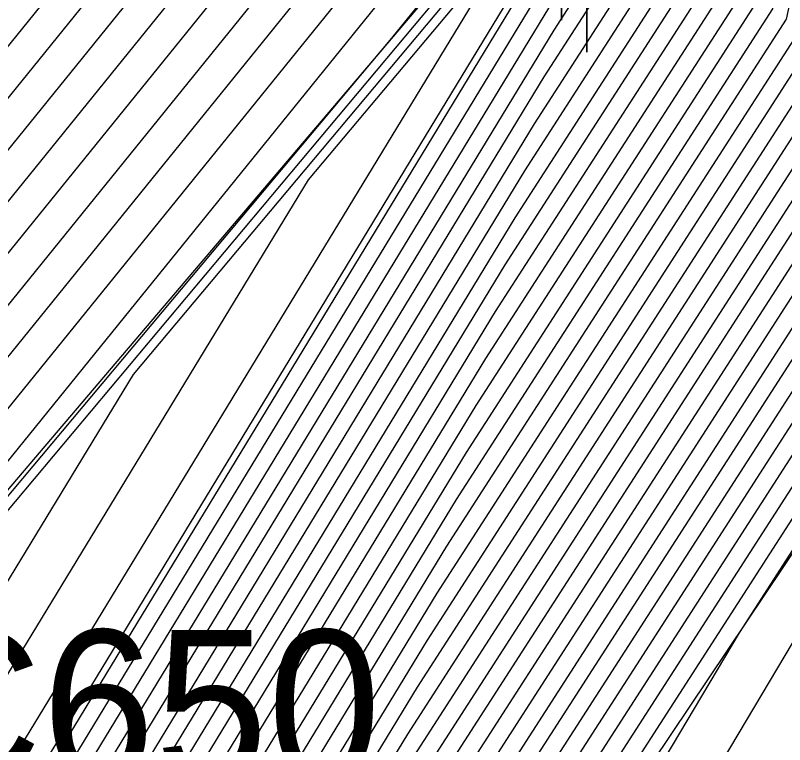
# Model space of a CAD drawing. Extents: x 2188792 to 2191981, y 386090 to 389710.
# Drawn here: x 2190414.79 to 2190427.45, y 388055.88 to 388067.89 of the extents above; entities that cross this region are included whole.
import ezdxf

# ---------------------------------------------------------------- set-up
doc = ezdxf.new("R2010")
doc.units = 0
for name, color, linetype in [('DTM Contours Major', 7, 'Continuous'), ('DTM Contours Minor', 7, 'Continuous'), ('Exist DTM Breakline', 7, 'Continuous'), ('Exist DTM Breakline Cogo Point CELL', 7, 'Continuous'), ('Exist DTM Breakline Underwater', 7, 'Continuous'), ('Exist DTM Breakline Underwater Cogo Number', 7, 'Continuous'), ('Exist DTM Breakline Underwater Cogo Point CELL', 7, 'Continuous')]:
    doc.layers.add(name, color=color, linetype=linetype)

msp = doc.modelspace()

# ---------------------------------------------------------------- linework, layer by layer
at = {"layer": 'DTM Contours Major'}
for points in [[(2190456.968, 388143.272), (2190452.843, 388136.612), (2190448.441, 388130.281), (2190451.372, 388127.134), (2190450.636, 388125.986), (2190446.734, 388119.054), (2190446.581, 388113.115), (2190446.646, 388109.553), (2190445.806, 388106.86), (2190443.995, 388100.056), (2190443.035, 388098.079), (2190442.897, 388090.083), (2190442.374, 388089.388), (2190441.35, 388088.053), (2190440.354, 388086.755), (2190433.538, 388071.769), (2190429.048, 388067.787), (2190428.836, 388066.808), (2190420.919, 388054.511)], [(2190475.942, 388141.574), (2190469.267, 388136.951), (2190469.167, 388136.423), (2190467.257, 388134.871), (2190454.89, 388124.991), (2190454.23, 388123.422), (2190451.318, 388118.249), (2190451.24, 388115.22), (2190451.353, 388109.076), (2190449.904, 388104.434), (2190448.689, 388099.868), (2190446.558, 388095.48), (2190446.462, 388089.92), (2190445.261, 388088.324), (2190442.908, 388085.257), (2190440.62, 388082.274), (2190435.719, 388071.5), (2190430.094, 388066.512), (2190429.974, 388065.957), (2190420.117, 388050.646)], [(2190474.8, 388139.139), (2190473.981, 388134.809), (2190458.312, 388122.073), (2190457.658, 388121.551), (2190456.016, 388117.647), (2190455.902, 388117.443), (2190455.899, 388117.324), (2190456.059, 388108.6), (2190454.002, 388102.007), (2190453.383, 388099.681), (2190450.081, 388092.881), (2190450.026, 388089.757), (2190448.148, 388087.26), (2190444.466, 388082.46), (2190440.885, 388077.793), (2190437.9, 388071.23), (2190431.14, 388065.236), (2190431.112, 388065.105), (2190419.316, 388046.782)], [(2190435.202, 388138.489), (2190434.959, 388136.235), (2190436.515, 388137.557), (2190436.689, 388136.94), (2190441.886, 388131.377), (2190446.32, 388126.618), (2190443.336, 388121.966), (2190442.151, 388119.859), (2190441.922, 388111.011), (2190441.94, 388110.029), (2190441.708, 388109.287), (2190440.149, 388103.43), (2190439.4, 388100.364), (2190439.225, 388091.696), (2190439.053, 388088.958), (2190431.357, 388072.039), (2190428.002, 388069.063), (2190427.699, 388067.66), (2190421.721, 388058.375), (2190415.758, 388048.564)], [(2190390.571, 388100.635), (2190400.954, 388104.132), (2190409.856, 388111.929), (2190409.852, 388111.956), (2190409.879, 388111.956), (2190409.915, 388111.97), (2190419.287, 388116.844), (2190426.763, 388127.168), (2190427.354, 388128.28), (2190435.764, 388135.426), (2190438.316, 388126.394), (2190438.117, 388125.95), (2190433.674, 388107.178), (2190432.375, 388101.76), (2190430.381, 388092.294), (2190429.486, 388078.052), (2190426.995, 388072.577), (2190425.91, 388071.614), (2190425.423, 388069.364), (2190423.324, 388066.104), (2190413.425, 388049.816)], [(2190391.476, 388096.928), (2190392.721, 388097.046), (2190401.504, 388100.003), (2190408.638, 388106.253), (2190413.954, 388108.694), (2190415.139, 388109.31), (2190427.94, 388126.987), (2190428.951, 388128.891), (2190435.389, 388134.36), (2190437.342, 388127.447), (2190436.757, 388126.139), (2190435.088, 388119.085), (2190430.975, 388101.927), (2190425.332, 388075.137), (2190424.875, 388072.827), (2190424.86, 388072.748), (2190424.662, 388071.956), (2190424.285, 388070.216), (2190424.126, 388069.969), (2190412.259, 388050.442)], [(2190435.125, 388126.31), (2190431.061, 388109.536), (2190427.977, 388103.038), (2190424.513, 388090.077), (2190423.543, 388073.618), (2190423.423, 388071.574), (2190423.686, 388070.867), (2190420.976, 388067.517), (2190410.954, 388055.558)], [(2190436.504, 388110.737), (2190436.335, 388105.647), (2190435.253, 388101.221), (2190435.192, 388098.188), (2190434.269, 388083.505), (2190429.176, 388072.308), (2190426.956, 388070.339), (2190426.561, 388068.512), (2190422.523, 388062.24), (2190414.592, 388049.19)], [(2190389.403, 388051.03), (2190390.546, 388061.32), (2190405.938, 388058.094), (2190408.487, 388056.338), (2190421.41, 388072.313), (2190418.581, 388079.939), (2190424.171, 388102.439), (2190413.092, 388101.258), (2190409.964, 388096.516), (2190409.288, 388096.296), (2190406.15, 388094.855), (2190402.602, 388091.747), (2190398.235, 388090.276), (2190394.324, 388089.907), (2190383.771, 388098.913), (2190380.078, 388100.55), (2190376.015, 388102.35), (2190374.063, 388104.003), (2190369.711, 388105.868), (2190364.878, 388107.94), (2190363.214, 388108.131), (2190345.583, 388100.851), (2190345.707, 388099.826), (2190341.932, 388095.641)]]:
    msp.add_lwpolyline(points, dxfattribs=at)
at = {"layer": 'DTM Contours Minor'}
for points in [[(2190444.217, 388149.422), (2190440.213, 388135.495), (2190440.365, 388135.379), (2190442.713, 388132.865), (2190448.341, 388126.825), (2190446.256, 388123.574), (2190443.984, 388119.537), (2190443.785, 388111.852), (2190443.822, 388109.838), (2190443.347, 388108.316), (2190441.179, 388100.168), (2190440.922, 388099.639), (2190440.758, 388090.18), (2190440.642, 388090.026), (2190440.415, 388089.731), (2190440.195, 388089.443), (2190432.23, 388071.931), (2190428.42, 388068.553), (2190428.154, 388067.32), (2190421.4, 388056.83), (2190416.225, 388048.314)], [(2190450.346, 388146.878), (2190443.287, 388135.369), (2190442.861, 388133.889), (2190442.877, 388133.876), (2190443.127, 388133.609), (2190449.351, 388126.928), (2190447.716, 388124.378), (2190444.901, 388119.376), (2190444.717, 388112.273), (2190444.764, 388109.743), (2190444.167, 388107.831), (2190442.118, 388100.131), (2190441.626, 388099.119), (2190441.471, 388090.148), (2190441.22, 388089.814), (2190440.727, 388089.171), (2190440.248, 388088.547), (2190432.666, 388071.877), (2190428.629, 388068.298), (2190428.381, 388067.149), (2190421.24, 388056.057), (2190416.458, 388048.188)], [(2190452.729, 388142.29), (2190445.642, 388132.097), (2190450.362, 388127.031), (2190449.176, 388125.182), (2190445.817, 388119.215), (2190445.649, 388112.694), (2190445.705, 388109.648), (2190444.987, 388107.346), (2190443.056, 388100.093), (2190442.331, 388098.599), (2190442.184, 388090.115), (2190441.797, 388089.601), (2190441.039, 388088.612), (2190440.301, 388087.651), (2190433.102, 388071.823), (2190428.839, 388068.042), (2190428.609, 388066.979), (2190421.08, 388055.284)], [(2190475.843, 388141.834), (2190468.705, 388136.891), (2190467.68, 388137.118), (2190466.724, 388135.576), (2190454.336, 388125.679), (2190453.872, 388124.577), (2190450.401, 388118.41), (2190450.308, 388114.799), (2190450.411, 388109.172), (2190449.085, 388104.919), (2190447.75, 388099.906), (2190445.853, 388096), (2190445.749, 388089.953), (2190444.684, 388088.537), (2190442.596, 388085.816), (2190440.566, 388083.17), (2190435.283, 388071.554), (2190429.885, 388066.767), (2190429.746, 388066.127), (2190420.278, 388051.419)], [(2190459.646, 388141.733), (2190452.956, 388130.934), (2190451.24, 388128.465), (2190452.383, 388127.237), (2190452.096, 388126.789), (2190447.651, 388118.893), (2190447.512, 388113.536), (2190447.587, 388109.457), (2190446.626, 388106.375), (2190444.934, 388100.018), (2190443.74, 388097.56), (2190443.61, 388090.05), (2190442.952, 388089.175), (2190441.662, 388087.494), (2190440.407, 388085.858), (2190433.974, 388071.715), (2190429.257, 388067.532), (2190429.064, 388066.638), (2190420.759, 388053.738)], [(2190476.041, 388141.313), (2190470.374, 388137.389), (2190470.13, 388136.101), (2190465.468, 388132.311), (2190455.443, 388124.303), (2190454.587, 388122.267), (2190452.235, 388118.088), (2190452.171, 388115.641), (2190452.294, 388108.981), (2190450.724, 388103.948), (2190449.628, 388099.831), (2190447.262, 388094.96), (2190447.175, 388089.887), (2190445.839, 388088.111), (2190443.219, 388084.697), (2190440.673, 388081.378), (2190436.155, 388071.446), (2190430.303, 388066.256), (2190430.201, 388065.786), (2190419.957, 388049.873)], [(2190438.719, 388141.118), (2190437.564, 388137.101), (2190437.853, 388136.881), (2190442.3, 388132.121), (2190447.33, 388126.722), (2190444.796, 388122.77), (2190443.067, 388119.698), (2190442.853, 388111.432), (2190442.881, 388109.934), (2190442.528, 388108.802), (2190440.24, 388100.205), (2190440.217, 388100.159), (2190440.149, 388096.229), (2190440.032, 388090.398), (2190440.01, 388090.049), (2190431.793, 388071.985), (2190428.211, 388068.808), (2190427.926, 388067.49), (2190421.561, 388057.603), (2190415.991, 388048.439)], [(2190432.401, 388140.211), (2190431.653, 388133.277), (2190436.44, 388137.344), (2190436.976, 388135.447), (2190441.473, 388130.633), (2190445.309, 388126.515), (2190441.876, 388121.162), (2190441.234, 388120.02), (2190440.99, 388110.59), (2190440.998, 388110.124), (2190440.889, 388109.772), (2190440.149, 388106.995), (2190438.571, 388100.535), (2190438.418, 388092.994), (2190438.096, 388087.868), (2190430.921, 388072.092), (2190427.793, 388069.318), (2190427.471, 388067.831), (2190421.881, 388059.148), (2190415.525, 388048.689)], [(2190462.324, 388140.195), (2190455.121, 388128.567), (2190453.229, 388127.055), (2190453.158, 388126.887), (2190448.568, 388118.732), (2190448.444, 388113.957), (2190448.529, 388109.362), (2190447.445, 388105.89), (2190445.873, 388099.981), (2190444.444, 388097.04), (2190444.323, 388090.018), (2190443.529, 388088.962), (2190441.973, 388086.934), (2190440.46, 388084.962), (2190434.411, 388071.661), (2190429.466, 388067.277), (2190429.291, 388066.468), (2190420.599, 388052.965)], [(2190478.605, 388139.727), (2190476.929, 388136.334), (2190476.231, 388135.878), (2190475.907, 388134.164), (2190474.453, 388132.982), (2190458.924, 388119.007), (2190458.459, 388117.882), (2190457.922, 388116.066), (2190458.594, 388113.181), (2190457.857, 388113.019), (2190457.942, 388108.41), (2190455.642, 388101.036), (2190455.261, 388099.606), (2190451.49, 388091.841), (2190451.452, 388089.692), (2190449.303, 388086.834), (2190445.089, 388081.342), (2190440.991, 388076.001), (2190438.772, 388071.123), (2190432.175, 388065.272), (2190431.763, 388064.738), (2190431.768, 388064.61), (2190422.876, 388049.655)], [(2190475.907, 388139.576), (2190474.944, 388134.487), (2190464.782, 388126.227), (2190458.278, 388120.373), (2190457.139, 388117.619), (2190456.901, 388116.815), (2190457.199, 388115.537), (2190456.872, 388115.465), (2190457, 388108.505), (2190454.822, 388101.522), (2190454.322, 388099.643), (2190450.785, 388092.361), (2190450.739, 388089.725), (2190448.725, 388087.047), (2190444.777, 388081.901), (2190440.938, 388076.897), (2190438.336, 388071.176), (2190431.349, 388064.981), (2190431.339, 388064.934), (2190426.697, 388057.723), (2190420.941, 388048.042)], [(2190473.694, 388138.701), (2190473.018, 388135.132), (2190460.101, 388124.633), (2190457.104, 388122.239), (2190455.659, 388118.802), (2190454.985, 388117.604), (2190454.967, 388116.903), (2190455.118, 388108.695), (2190453.183, 388102.492), (2190452.444, 388099.718), (2190449.376, 388093.401), (2190449.314, 388089.79), (2190447.571, 388087.472), (2190444.154, 388083.019), (2190440.832, 388078.69), (2190437.464, 388071.284), (2190430.931, 388065.491), (2190430.884, 388065.275), (2190419.476, 388047.555)], [(2190465.002, 388138.656), (2190460.923, 388132.072), (2190453.782, 388126.367), (2190453.515, 388125.732), (2190449.484, 388118.571), (2190449.376, 388114.378), (2190449.47, 388109.267), (2190448.265, 388105.404), (2190446.812, 388099.943), (2190445.149, 388096.52), (2190445.036, 388089.985), (2190444.107, 388088.749), (2190442.285, 388086.375), (2190440.513, 388084.066), (2190434.847, 388071.608), (2190429.676, 388067.022), (2190429.519, 388066.297), (2190420.438, 388052.192)], [(2190472.587, 388138.264), (2190472.055, 388135.455), (2190461.89, 388127.192), (2190456.551, 388122.927), (2190455.302, 388119.957), (2190454.068, 388117.765), (2190454.035, 388116.482), (2190454.177, 388108.791), (2190452.363, 388102.978), (2190451.506, 388099.756), (2190448.671, 388093.92), (2190448.601, 388089.822), (2190446.993, 388087.685), (2190443.843, 388083.579), (2190440.779, 388079.586), (2190437.028, 388071.338), (2190430.722, 388065.746), (2190430.657, 388065.445), (2190419.636, 388048.328)], [(2190471.48, 388137.826), (2190471.093, 388135.778), (2190463.679, 388129.752), (2190455.997, 388123.615), (2190454.944, 388121.112), (2190453.151, 388117.926), (2190453.103, 388116.061), (2190453.235, 388108.886), (2190451.544, 388103.463), (2190450.567, 388099.793), (2190447.967, 388094.44), (2190447.888, 388089.855), (2190446.416, 388087.898), (2190443.531, 388084.138), (2190440.726, 388080.482), (2190436.591, 388071.392), (2190430.512, 388066.001), (2190430.429, 388065.616), (2190419.797, 388049.101)], [(2190390.145, 388113.89), (2190393.172, 388103.236), (2190400.735, 388105.783), (2190407.218, 388111.462), (2190406.737, 388114.604), (2190409.967, 388114.681), (2190414.244, 388116.372), (2190420.946, 388119.858), (2190426.293, 388127.241), (2190426.715, 388128.036), (2190435.914, 388135.852), (2190438.705, 388125.973), (2190438.661, 388125.874), (2190433.108, 388102.416), (2190432.935, 388101.693), (2190432.669, 388100.43), (2190431.399, 388080.234), (2190427.868, 388072.47), (2190426.328, 388071.104), (2190425.878, 388069.024), (2190423.004, 388064.559), (2190413.892, 388049.565)], [(2190391.871, 388101.936), (2190400.844, 388104.957), (2190408.537, 388111.696), (2190408.294, 388113.28), (2190409.923, 388113.319), (2190412.079, 388114.171), (2190420.116, 388118.351), (2190426.528, 388127.205), (2190427.034, 388128.158), (2190435.839, 388135.639), (2190438.51, 388126.184), (2190438.389, 388125.912), (2190433.391, 388104.797), (2190432.655, 388101.726), (2190431.525, 388096.362), (2190430.442, 388079.143), (2190427.432, 388072.523), (2190426.119, 388071.359), (2190425.651, 388069.194), (2190423.164, 388065.332), (2190413.658, 388049.691)], [(2190390.515, 388099.754), (2190401.064, 388103.306), (2190409.633, 388110.813), (2190410.682, 388111.294), (2190418.457, 388115.337), (2190426.999, 388127.132), (2190427.673, 388128.402), (2190435.689, 388135.213), (2190438.121, 388126.605), (2190437.845, 388125.988), (2190433.956, 388109.56), (2190432.095, 388101.793), (2190429.237, 388088.227), (2190428.529, 388076.962), (2190426.559, 388072.631), (2190425.7, 388071.87), (2190425.196, 388069.535), (2190423.485, 388066.877), (2190413.192, 388049.941)], [(2190391.067, 388099.077), (2190401.174, 388102.48), (2190409.385, 388109.673), (2190411.5, 388110.644), (2190417.628, 388113.83), (2190427.234, 388127.096), (2190427.993, 388128.524), (2190435.614, 388135), (2190437.926, 388126.815), (2190437.573, 388126.026), (2190434.239, 388111.941), (2190431.815, 388101.826), (2190428.093, 388084.159), (2190427.572, 388075.871), (2190426.123, 388072.685), (2190425.491, 388072.125), (2190424.968, 388069.705), (2190423.645, 388067.65), (2190412.959, 388050.066)], [(2190391.618, 388098.4), (2190401.284, 388101.655), (2190409.136, 388108.533), (2190412.318, 388109.994), (2190416.798, 388112.324), (2190427.469, 388127.059), (2190428.312, 388128.646), (2190435.539, 388134.786), (2190437.731, 388127.026), (2190437.301, 388126.063), (2190434.522, 388114.322), (2190431.535, 388101.86), (2190426.949, 388080.091), (2190426.615, 388074.781), (2190425.687, 388072.739), (2190425.282, 388072.38), (2190424.74, 388069.875), (2190423.805, 388068.423), (2190412.725, 388050.191)], [(2190392.17, 388097.723), (2190401.394, 388100.829), (2190408.887, 388107.393), (2190413.136, 388109.344), (2190415.968, 388110.817), (2190427.705, 388127.023), (2190428.632, 388128.768), (2190435.464, 388134.573), (2190437.537, 388127.237), (2190437.029, 388126.101), (2190434.805, 388116.703), (2190431.255, 388101.893), (2190425.805, 388076.024), (2190425.659, 388073.69), (2190425.251, 388072.793), (2190425.073, 388072.635), (2190424.513, 388070.046), (2190423.966, 388069.196), (2190412.492, 388050.317)], [(2190391.76, 388096.226), (2190393.272, 388096.369), (2190401.614, 388099.178), (2190408.389, 388105.113), (2190414.383, 388107.865), (2190414.404, 388107.872), (2190414.498, 388108.015), (2190414.973, 388108.066), (2190415.545, 388109.51), (2190428.175, 388126.95), (2190429.271, 388129.013), (2190435.314, 388134.147), (2190437.147, 388127.658), (2190436.486, 388126.177), (2190435.37, 388121.466), (2190430.695, 388101.96), (2190427.289, 388085.789), (2190424.721, 388072.787), (2190424.634, 388072.345), (2190424.136, 388070.357), (2190422.492, 388068.394), (2190411.757, 388050.742)], [(2190392.045, 388095.524), (2190393.824, 388095.692), (2190401.723, 388098.352), (2190408.141, 388103.973), (2190413.817, 388106.58), (2190413.91, 388106.61), (2190414.342, 388107.265), (2190416.509, 388107.496), (2190419.122, 388114.088), (2190428.411, 388126.914), (2190429.59, 388129.135), (2190435.239, 388133.934), (2190436.952, 388127.868), (2190436.214, 388126.215), (2190435.653, 388123.847), (2190430.415, 388101.993), (2190429.246, 388096.44), (2190424.567, 388072.748), (2190424.408, 388071.942), (2190424.041, 388070.476), (2190419.607, 388065.185), (2190411.077, 388051.159)], [(2190385.509, 388099.267), (2190393.185, 388092.716), (2190396.029, 388092.984), (2190402.163, 388095.049), (2190407.145, 388099.414), (2190411.553, 388101.438), (2190411.937, 388101.563), (2190413.717, 388104.261), (2190422.653, 388105.214), (2190427.577, 388117.638), (2190429.861, 388126.741), (2190429.604, 388127.243), (2190430.868, 388129.623), (2190434.939, 388133.081), (2190436.173, 388128.71), (2190435.54, 388127.293), (2190434.716, 388126.339), (2190431.381, 388112.574), (2190427.052, 388103.453), (2190422.189, 388085.259), (2190421.678, 388076.588), (2190421.615, 388075.511), (2190423.231, 388071.156), (2190408.45, 388052.884)], [(2190408.459, 388053.747), (2190422.775, 388071.445), (2190419.806, 388079.448), (2190419.813, 388079.557), (2190419.865, 388080.441), (2190426.127, 388103.868), (2190431.701, 388115.612), (2190434.306, 388126.367), (2190435.407, 388127.641), (2190435.979, 388128.921), (2190434.864, 388132.868), (2190431.187, 388129.745), (2190430.046, 388127.596), (2190430.513, 388126.681), (2190426.358, 388110.117), (2190424.188, 388104.644), (2190413.561, 388103.511), (2190411.444, 388100.301), (2190410.987, 388100.152), (2190406.897, 388098.274), (2190402.273, 388094.224), (2190396.581, 388092.307), (2190393.469, 388092.013), (2190385.075, 388099.178)], [(2190435.534, 388126.281), (2190430.741, 388106.498), (2190428.902, 388102.623), (2190426.837, 388094.895), (2190426.067, 388081.826), (2190424.259, 388072.67), (2190423.956, 388071.135), (2190423.851, 388070.714), (2190413.838, 388058.767), (2190409.718, 388051.992)], [(2190435.817, 388125.731), (2190430.422, 388103.46), (2190429.828, 388102.209), (2190429.16, 388099.713), (2190428.912, 388095.492), (2190424.413, 388072.709), (2190424.182, 388071.538), (2190423.946, 388070.595), (2190416.723, 388061.976), (2190410.398, 388051.576)], [(2190438.925, 388125.395), (2190433.916, 388104.01), (2190433.873, 388102.702), (2190433.595, 388101.564), (2190433.579, 388100.784), (2190432.356, 388081.324), (2190428.304, 388072.416), (2190426.537, 388070.849), (2190426.106, 388068.853), (2190422.843, 388063.786), (2190414.125, 388049.44)], [(2190439.179, 388124.319), (2190435.21, 388107.373), (2190435.104, 388104.175), (2190434.424, 388101.393), (2190434.386, 388099.486), (2190433.313, 388082.415), (2190428.74, 388072.362), (2190426.746, 388070.594), (2190426.333, 388068.683), (2190422.683, 388063.013), (2190414.358, 388049.315)], [(2190439.092, 388117.463), (2190438.798, 388108.593), (2190436.912, 388100.878), (2190436.805, 388095.591), (2190436.183, 388085.687), (2190430.049, 388072.2), (2190427.374, 388069.828), (2190427.016, 388068.172), (2190422.202, 388060.694), (2190415.058, 388048.939)], [(2190437.798, 388114.1), (2190437.566, 388107.12), (2190436.083, 388101.05), (2190435.999, 388096.889), (2190435.226, 388084.596), (2190429.613, 388072.254), (2190427.165, 388070.084), (2190426.788, 388068.342), (2190422.362, 388061.467), (2190414.825, 388049.065)], [(2190440.029, 388110.066), (2190437.741, 388100.707), (2190437.612, 388094.293), (2190437.139, 388086.777), (2190430.485, 388072.146), (2190427.583, 388069.573), (2190427.243, 388068.001), (2190422.042, 388059.921), (2190415.292, 388048.814)], [(2190408.469, 388054.611), (2190422.32, 388071.735), (2190419.288, 388079.908), (2190425.28, 388104.026), (2190413.405, 388102.76), (2190410.951, 388099.039), (2190410.421, 388098.867), (2190406.648, 388097.134), (2190402.383, 388093.398), (2190397.132, 388091.63), (2190393.754, 388091.311), (2190384.64, 388099.09), (2190380.529, 388100.912), (2190376.006, 388102.916), (2190374.387, 388104.287), (2190369.547, 388106.361), (2190364.171, 388108.665), (2190362.322, 388108.878), (2190342.715, 388100.781)], [(2190394.013, 388051.451), (2190394.879, 388059.25), (2190406.546, 388056.805), (2190408.478, 388055.474), (2190421.865, 388072.024), (2190418.934, 388079.923), (2190424.726, 388103.233), (2190413.248, 388102.009), (2190410.458, 388097.777), (2190409.855, 388097.581), (2190406.399, 388095.994), (2190402.492, 388092.572), (2190397.684, 388090.953), (2190394.039, 388090.609), (2190384.206, 388099.002), (2190380.304, 388100.731), (2190376.011, 388102.633), (2190374.225, 388104.145), (2190369.629, 388106.115), (2190364.525, 388108.303), (2190362.768, 388108.505), (2190344.149, 388100.816), (2190344.23, 388100.149), (2190340.059, 388095.526)], [(2190386.213, 388063.389), (2190405.33, 388059.382), (2190408.497, 388057.201), (2190420.955, 388072.603), (2190418.227, 388079.954), (2190423.617, 388101.646), (2190412.936, 388100.507), (2190409.471, 388095.254), (2190408.722, 388095.01), (2190405.901, 388093.715), (2190402.712, 388090.921), (2190398.786, 388089.599), (2190394.609, 388089.205), (2190383.337, 388098.825)], [(2190381.879, 388065.458), (2190404.722, 388060.671), (2190408.506, 388058.065), (2190420.5, 388072.892), (2190417.874, 388079.969), (2190423.063, 388100.853), (2190412.78, 388099.757), (2190408.978, 388093.992), (2190408.156, 388093.724), (2190405.652, 388092.575), (2190402.822, 388090.095), (2190399.338, 388088.922), (2190394.894, 388088.503), (2190382.903, 388098.737)], [(2190377.546, 388067.527), (2190404.114, 388061.959), (2190408.515, 388058.928), (2190420.045, 388073.181), (2190417.52, 388079.985), (2190422.508, 388100.06), (2190412.624, 388099.006), (2190408.484, 388092.73), (2190407.59, 388092.439), (2190405.404, 388091.435), (2190402.932, 388089.27), (2190399.889, 388088.245), (2190395.179, 388087.801), (2190382.468, 388098.648)], [(2190373.213, 388069.597), (2190403.506, 388063.248), (2190408.524, 388059.791), (2190419.59, 388073.471), (2190417.167, 388080), (2190421.954, 388099.266), (2190412.467, 388098.255), (2190407.991, 388091.468), (2190407.024, 388091.153), (2190405.155, 388090.295), (2190403.042, 388088.444), (2190400.44, 388087.568), (2190395.463, 388087.099), (2190382.034, 388098.56)]]:
    msp.add_lwpolyline(points, dxfattribs=at)
at = {"layer": 'Exist DTM Breakline'}
msp.add_line((2190419.292, 388046.667), (2190431.464, 388064.841), dxfattribs=at)
msp.add_lwpolyline([(2190438.817, 388125.852), (2190433.021, 388101.683), (2190424.192, 388070.286), (2190412.166, 388050.492), (2190381.296, 388010.382)], dxfattribs=at)
at = {"layer": 'Exist DTM Breakline Cogo Point CELL'}
msp.add_lwpolyline([(2190424.192, 388073.286), (2190424.192, 388067.286), (2190424.192, 388070.286), (2190427.192, 388070.286), (2190421.192, 388070.286)], dxfattribs=at)
at = {"layer": 'Exist DTM Breakline Underwater'}
msp.add_lwpolyline([(2190435.939, 388126.253), (2190430.269, 388102.011), (2190423.774, 388070.81), (2190408.449, 388052.77), (2190378.747, 388011.938)], dxfattribs=at)
at = {"layer": 'Exist DTM Breakline Underwater Cogo Point CELL'}
msp.add_lwpolyline([(2190423.774, 388073.81), (2190423.774, 388067.81), (2190423.774, 388070.81), (2190426.774, 388070.81), (2190420.774, 388070.81)], dxfattribs=at)

# ---------------------------------------------------------------- texts
at = {"layer": 'Exist DTM Breakline Underwater Cogo Number'}
msp.add_text('LC650', height=2.5, dxfattribs=at).set_placement((2190410.949, 388055.27))

doc.saveas('drawing.dxf')
